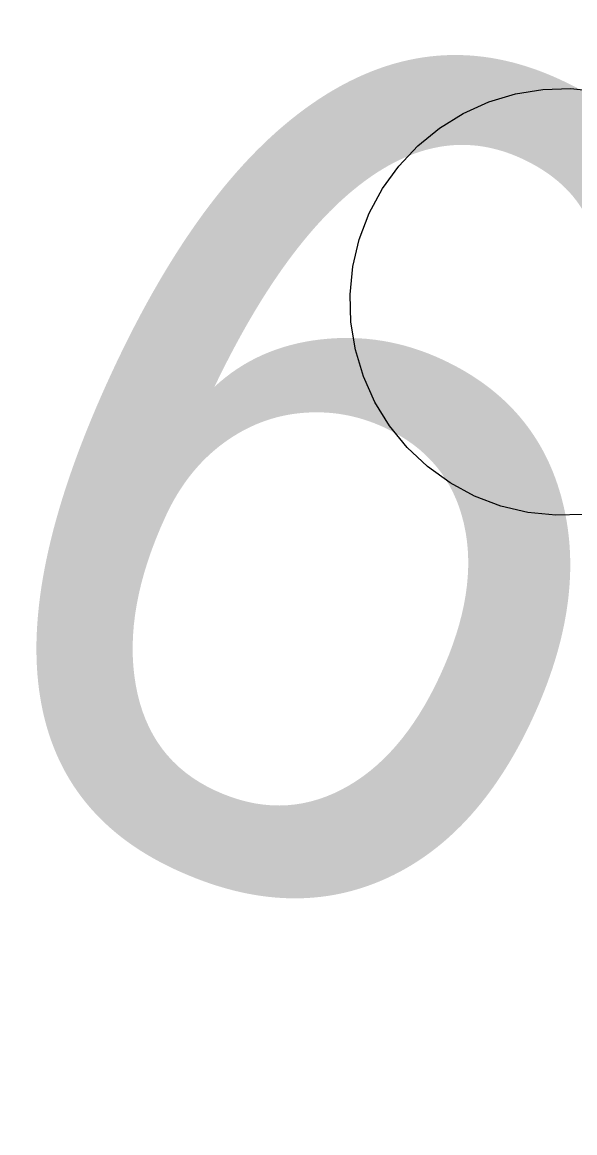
# Model space of a CAD drawing. Extents: x 6540402 to 6566579, y 5525343 to 5532423.
# Drawn here: x 6544521.449 to 6544522.097, y 5526323.194 to 5526324.495 of the extents above; entities that cross this region are included whole.
import ezdxf

# ---------------------------------------------------------------- set-up
doc = ezdxf.new("R2010")
doc.units = 0
doc.layers.add('IR_ps_geometria', color=7, linetype='Continuous')
doc.layers.add('TOR_PS_T-rozjazdy projektowane', color=7, linetype='Continuous')

msp = doc.modelspace()

# ---------------------------------------------------------------- linework, layer by layer
at = {"layer": 'IR_ps_geometria'}
msp.add_lwpolyline([(6544522.1071, 5526323.9181), (6544522.0744, 5526323.9171), (6544522.0418, 5526323.9204), (6544522.01, 5526323.9279), (6544521.9794, 5526323.9395), (6544521.9506, 5526323.955), (6544521.9241, 5526323.9741), (6544521.9003, 5526323.9966), (6544521.8796, 5526324.0219), (6544521.8624, 5526324.0497), (6544521.849, 5526324.0795), (6544521.8396, 5526324.1109), (6544521.8344, 5526324.1431), (6544521.8334, 5526324.1758), (6544521.8367, 5526324.2084), (6544521.8442, 5526324.2402), (6544521.8558, 5526324.2708), (6544521.8713, 5526324.2996), (6544521.8905, 5526324.3261), (6544521.9129, 5526324.3499), (6544521.9382, 5526324.3706), (6544521.966, 5526324.3878), (6544521.9959, 5526324.4012), (6544522.0272, 5526324.4106), (6544522.0595, 5526324.4158), (6544522.0922, 5526324.4168), (6544522.1247, 5526324.4135)], dxfattribs=at)
msp.add_lwpolyline([(6544522.1071, 5526323.9181), (6544522.0744, 5526323.9171), (6544522.0418, 5526323.9204), (6544522.01, 5526323.9279), (6544521.9794, 5526323.9395), (6544521.9506, 5526323.955), (6544521.9241, 5526323.9741), (6544521.9003, 5526323.9966), (6544521.8796, 5526324.0219), (6544521.8624, 5526324.0497), (6544521.849, 5526324.0795), (6544521.8396, 5526324.1109), (6544521.8344, 5526324.1431), (6544521.8334, 5526324.1758), (6544521.8367, 5526324.2084), (6544521.8442, 5526324.2402), (6544521.8558, 5526324.2708), (6544521.8713, 5526324.2996), (6544521.8905, 5526324.3261), (6544521.9129, 5526324.3499), (6544521.9382, 5526324.3706), (6544521.966, 5526324.3878), (6544521.9959, 5526324.4012), (6544522.0272, 5526324.4106), (6544522.0595, 5526324.4158), (6544522.0922, 5526324.4168), (6544522.1247, 5526324.4135)], dxfattribs=at)
msp.add_lwpolyline([(6544522.1071, 5526323.9181), (6544522.0744, 5526323.9171), (6544522.0418, 5526323.9204), (6544522.01, 5526323.9279), (6544521.9794, 5526323.9395), (6544521.9506, 5526323.955), (6544521.9241, 5526323.9741), (6544521.9003, 5526323.9966), (6544521.8796, 5526324.0219), (6544521.8624, 5526324.0497), (6544521.849, 5526324.0795), (6544521.8396, 5526324.1109), (6544521.8344, 5526324.1431), (6544521.8334, 5526324.1758), (6544521.8367, 5526324.2084), (6544521.8442, 5526324.2402), (6544521.8558, 5526324.2708), (6544521.8713, 5526324.2996), (6544521.8905, 5526324.3261), (6544521.9129, 5526324.3499), (6544521.9382, 5526324.3706), (6544521.966, 5526324.3878), (6544521.9959, 5526324.4012), (6544522.0272, 5526324.4106), (6544522.0595, 5526324.4158), (6544522.0922, 5526324.4168), (6544522.1247, 5526324.4135)], dxfattribs=at)
msp.add_lwpolyline([(6544522.1071, 5526323.9181), (6544522.0744, 5526323.9171), (6544522.0418, 5526323.9204), (6544522.01, 5526323.9279), (6544521.9794, 5526323.9395), (6544521.9506, 5526323.955), (6544521.9241, 5526323.9741), (6544521.9003, 5526323.9966), (6544521.8796, 5526324.0219), (6544521.8624, 5526324.0497), (6544521.849, 5526324.0795), (6544521.8396, 5526324.1109), (6544521.8344, 5526324.1431), (6544521.8334, 5526324.1758), (6544521.8367, 5526324.2084), (6544521.8442, 5526324.2402), (6544521.8558, 5526324.2708), (6544521.8713, 5526324.2996), (6544521.8905, 5526324.3261), (6544521.9129, 5526324.3499), (6544521.9382, 5526324.3706), (6544521.966, 5526324.3878), (6544521.9959, 5526324.4012), (6544522.0272, 5526324.4106), (6544522.0595, 5526324.4158), (6544522.0922, 5526324.4168), (6544522.1247, 5526324.4135)], dxfattribs=at)
msp.add_lwpolyline([(6544522.1071, 5526323.9181), (6544522.0744, 5526323.9171), (6544522.0418, 5526323.9204), (6544522.01, 5526323.9279), (6544521.9794, 5526323.9395), (6544521.9506, 5526323.955), (6544521.9241, 5526323.9741), (6544521.9003, 5526323.9966), (6544521.8796, 5526324.0219), (6544521.8624, 5526324.0497), (6544521.849, 5526324.0795), (6544521.8396, 5526324.1109), (6544521.8344, 5526324.1431), (6544521.8334, 5526324.1758), (6544521.8367, 5526324.2084), (6544521.8442, 5526324.2402), (6544521.8558, 5526324.2708), (6544521.8713, 5526324.2996), (6544521.8905, 5526324.3261), (6544521.9129, 5526324.3499), (6544521.9382, 5526324.3706), (6544521.966, 5526324.3878), (6544521.9959, 5526324.4012), (6544522.0272, 5526324.4106), (6544522.0595, 5526324.4158), (6544522.0922, 5526324.4168), (6544522.1247, 5526324.4135)], dxfattribs=at)
msp.add_lwpolyline([(6544522.1071, 5526323.9181), (6544522.0744, 5526323.9171), (6544522.0418, 5526323.9204), (6544522.01, 5526323.9279), (6544521.9794, 5526323.9395), (6544521.9506, 5526323.955), (6544521.9241, 5526323.9741), (6544521.9003, 5526323.9966), (6544521.8796, 5526324.0219), (6544521.8624, 5526324.0497), (6544521.849, 5526324.0795), (6544521.8396, 5526324.1109), (6544521.8344, 5526324.1431), (6544521.8334, 5526324.1758), (6544521.8367, 5526324.2084), (6544521.8442, 5526324.2402), (6544521.8558, 5526324.2708), (6544521.8713, 5526324.2996), (6544521.8905, 5526324.3261), (6544521.9129, 5526324.3499), (6544521.9382, 5526324.3706), (6544521.966, 5526324.3878), (6544521.9959, 5526324.4012), (6544522.0272, 5526324.4106), (6544522.0595, 5526324.4158), (6544522.0922, 5526324.4168), (6544522.1247, 5526324.4135)], dxfattribs=at)
msp.add_lwpolyline([(6544522.1071, 5526323.9181), (6544522.0744, 5526323.9171), (6544522.0418, 5526323.9204), (6544522.01, 5526323.9279), (6544521.9794, 5526323.9395), (6544521.9506, 5526323.955), (6544521.9241, 5526323.9741), (6544521.9003, 5526323.9966), (6544521.8796, 5526324.0219), (6544521.8624, 5526324.0497), (6544521.849, 5526324.0795), (6544521.8396, 5526324.1109), (6544521.8344, 5526324.1431), (6544521.8334, 5526324.1758), (6544521.8367, 5526324.2084), (6544521.8442, 5526324.2402), (6544521.8558, 5526324.2708), (6544521.8713, 5526324.2996), (6544521.8905, 5526324.3261), (6544521.9129, 5526324.3499), (6544521.9382, 5526324.3706), (6544521.966, 5526324.3878), (6544521.9959, 5526324.4012), (6544522.0272, 5526324.4106), (6544522.0595, 5526324.4158), (6544522.0922, 5526324.4168), (6544522.1247, 5526324.4135)], dxfattribs=at)
msp.add_lwpolyline([(6544522.1071, 5526323.9181), (6544522.0744, 5526323.9171), (6544522.0418, 5526323.9204), (6544522.01, 5526323.9279), (6544521.9794, 5526323.9395), (6544521.9506, 5526323.955), (6544521.9241, 5526323.9741), (6544521.9003, 5526323.9966), (6544521.8796, 5526324.0219), (6544521.8624, 5526324.0497), (6544521.849, 5526324.0795), (6544521.8396, 5526324.1109), (6544521.8344, 5526324.1431), (6544521.8334, 5526324.1758), (6544521.8367, 5526324.2084), (6544521.8442, 5526324.2402), (6544521.8558, 5526324.2708), (6544521.8713, 5526324.2996), (6544521.8905, 5526324.3261), (6544521.9129, 5526324.3499), (6544521.9382, 5526324.3706), (6544521.966, 5526324.3878), (6544521.9959, 5526324.4012), (6544522.0272, 5526324.4106), (6544522.0595, 5526324.4158), (6544522.0922, 5526324.4168), (6544522.1247, 5526324.4135)], dxfattribs=at)
msp.add_lwpolyline([(6544522.1071, 5526323.9181), (6544522.0744, 5526323.9171), (6544522.0418, 5526323.9204), (6544522.01, 5526323.9279), (6544521.9794, 5526323.9395), (6544521.9506, 5526323.955), (6544521.9241, 5526323.9741), (6544521.9003, 5526323.9966), (6544521.8796, 5526324.0219), (6544521.8624, 5526324.0497), (6544521.849, 5526324.0795), (6544521.8396, 5526324.1109), (6544521.8344, 5526324.1431), (6544521.8334, 5526324.1758), (6544521.8367, 5526324.2084), (6544521.8442, 5526324.2402), (6544521.8558, 5526324.2708), (6544521.8713, 5526324.2996), (6544521.8905, 5526324.3261), (6544521.9129, 5526324.3499), (6544521.9382, 5526324.3706), (6544521.966, 5526324.3878), (6544521.9959, 5526324.4012), (6544522.0272, 5526324.4106), (6544522.0595, 5526324.4158), (6544522.0922, 5526324.4168), (6544522.1247, 5526324.4135)], dxfattribs=at)
msp.add_lwpolyline([(6544522.1071, 5526323.9181), (6544522.0744, 5526323.9171), (6544522.0418, 5526323.9204), (6544522.01, 5526323.9279), (6544521.9794, 5526323.9395), (6544521.9506, 5526323.955), (6544521.9241, 5526323.9741), (6544521.9003, 5526323.9966), (6544521.8796, 5526324.0219), (6544521.8624, 5526324.0497), (6544521.849, 5526324.0795), (6544521.8396, 5526324.1109), (6544521.8344, 5526324.1431), (6544521.8334, 5526324.1758), (6544521.8367, 5526324.2084), (6544521.8442, 5526324.2402), (6544521.8558, 5526324.2708), (6544521.8713, 5526324.2996), (6544521.8905, 5526324.3261), (6544521.9129, 5526324.3499), (6544521.9382, 5526324.3706), (6544521.966, 5526324.3878), (6544521.9959, 5526324.4012), (6544522.0272, 5526324.4106), (6544522.0595, 5526324.4158), (6544522.0922, 5526324.4168), (6544522.1247, 5526324.4135)], dxfattribs=at)
msp.add_lwpolyline([(6544522.1071, 5526323.9181), (6544522.0744, 5526323.9171), (6544522.0418, 5526323.9204), (6544522.01, 5526323.9279), (6544521.9794, 5526323.9395), (6544521.9506, 5526323.955), (6544521.9241, 5526323.9741), (6544521.9003, 5526323.9966), (6544521.8796, 5526324.0219), (6544521.8624, 5526324.0497), (6544521.849, 5526324.0795), (6544521.8396, 5526324.1109), (6544521.8344, 5526324.1431), (6544521.8334, 5526324.1758), (6544521.8367, 5526324.2084), (6544521.8442, 5526324.2402), (6544521.8558, 5526324.2708), (6544521.8713, 5526324.2996), (6544521.8905, 5526324.3261), (6544521.9129, 5526324.3499), (6544521.9382, 5526324.3706), (6544521.966, 5526324.3878), (6544521.9959, 5526324.4012), (6544522.0272, 5526324.4106), (6544522.0595, 5526324.4158), (6544522.0922, 5526324.4168), (6544522.1247, 5526324.4135)], dxfattribs=at)
msp.add_lwpolyline([(6544522.1071, 5526323.9181), (6544522.0744, 5526323.9171), (6544522.0418, 5526323.9204), (6544522.01, 5526323.9279), (6544521.9794, 5526323.9395), (6544521.9506, 5526323.955), (6544521.9241, 5526323.9741), (6544521.9003, 5526323.9966), (6544521.8796, 5526324.0219), (6544521.8624, 5526324.0497), (6544521.849, 5526324.0795), (6544521.8396, 5526324.1109), (6544521.8344, 5526324.1431), (6544521.8334, 5526324.1758), (6544521.8367, 5526324.2084), (6544521.8442, 5526324.2402), (6544521.8558, 5526324.2708), (6544521.8713, 5526324.2996), (6544521.8905, 5526324.3261), (6544521.9129, 5526324.3499), (6544521.9382, 5526324.3706), (6544521.966, 5526324.3878), (6544521.9959, 5526324.4012), (6544522.0272, 5526324.4106), (6544522.0595, 5526324.4158), (6544522.0922, 5526324.4168), (6544522.1247, 5526324.4135)], dxfattribs=at)
msp.add_lwpolyline([(6544522.1071, 5526323.9181), (6544522.0744, 5526323.9171), (6544522.0418, 5526323.9204), (6544522.01, 5526323.9279), (6544521.9794, 5526323.9395), (6544521.9506, 5526323.955), (6544521.9241, 5526323.9741), (6544521.9003, 5526323.9966), (6544521.8796, 5526324.0219), (6544521.8624, 5526324.0497), (6544521.849, 5526324.0795), (6544521.8396, 5526324.1109), (6544521.8344, 5526324.1431), (6544521.8334, 5526324.1758), (6544521.8367, 5526324.2084), (6544521.8442, 5526324.2402), (6544521.8558, 5526324.2708), (6544521.8713, 5526324.2996), (6544521.8905, 5526324.3261), (6544521.9129, 5526324.3499), (6544521.9382, 5526324.3706), (6544521.966, 5526324.3878), (6544521.9959, 5526324.4012), (6544522.0272, 5526324.4106), (6544522.0595, 5526324.4158), (6544522.0922, 5526324.4168), (6544522.1247, 5526324.4135)], dxfattribs=at)
msp.add_lwpolyline([(6544522.1071, 5526323.9181), (6544522.0744, 5526323.9171), (6544522.0418, 5526323.9204), (6544522.01, 5526323.9279), (6544521.9794, 5526323.9395), (6544521.9506, 5526323.955), (6544521.9241, 5526323.9741), (6544521.9003, 5526323.9966), (6544521.8796, 5526324.0219), (6544521.8624, 5526324.0497), (6544521.849, 5526324.0795), (6544521.8396, 5526324.1109), (6544521.8344, 5526324.1431), (6544521.8334, 5526324.1758), (6544521.8367, 5526324.2084), (6544521.8442, 5526324.2402), (6544521.8558, 5526324.2708), (6544521.8713, 5526324.2996), (6544521.8905, 5526324.3261), (6544521.9129, 5526324.3499), (6544521.9382, 5526324.3706), (6544521.966, 5526324.3878), (6544521.9959, 5526324.4012), (6544522.0272, 5526324.4106), (6544522.0595, 5526324.4158), (6544522.0922, 5526324.4168), (6544522.1247, 5526324.4135)], dxfattribs=at)
msp.add_lwpolyline([(6544522.1071, 5526323.9181), (6544522.0744, 5526323.9171), (6544522.0418, 5526323.9204), (6544522.01, 5526323.9279), (6544521.9794, 5526323.9395), (6544521.9506, 5526323.955), (6544521.9241, 5526323.9741), (6544521.9003, 5526323.9966), (6544521.8796, 5526324.0219), (6544521.8624, 5526324.0497), (6544521.849, 5526324.0795), (6544521.8396, 5526324.1109), (6544521.8344, 5526324.1431), (6544521.8334, 5526324.1758), (6544521.8367, 5526324.2084), (6544521.8442, 5526324.2402), (6544521.8558, 5526324.2708), (6544521.8713, 5526324.2996), (6544521.8905, 5526324.3261), (6544521.9129, 5526324.3499), (6544521.9382, 5526324.3706), (6544521.966, 5526324.3878), (6544521.9959, 5526324.4012), (6544522.0272, 5526324.4106), (6544522.0595, 5526324.4158), (6544522.0922, 5526324.4168), (6544522.1247, 5526324.4135)], dxfattribs=at)
msp.add_lwpolyline([(6544522.1071, 5526323.9181), (6544522.0744, 5526323.9171), (6544522.0418, 5526323.9204), (6544522.01, 5526323.9279), (6544521.9794, 5526323.9395), (6544521.9506, 5526323.955), (6544521.9241, 5526323.9741), (6544521.9003, 5526323.9966), (6544521.8796, 5526324.0219), (6544521.8624, 5526324.0497), (6544521.849, 5526324.0795), (6544521.8396, 5526324.1109), (6544521.8344, 5526324.1431), (6544521.8334, 5526324.1758), (6544521.8367, 5526324.2084), (6544521.8442, 5526324.2402), (6544521.8558, 5526324.2708), (6544521.8713, 5526324.2996), (6544521.8905, 5526324.3261), (6544521.9129, 5526324.3499), (6544521.9382, 5526324.3706), (6544521.966, 5526324.3878), (6544521.9959, 5526324.4012), (6544522.0272, 5526324.4106), (6544522.0595, 5526324.4158), (6544522.0922, 5526324.4168), (6544522.1247, 5526324.4135)], dxfattribs=at)
msp.add_lwpolyline([(6544522.1071, 5526323.9181), (6544522.0744, 5526323.9171), (6544522.0418, 5526323.9204), (6544522.01, 5526323.9279), (6544521.9794, 5526323.9395), (6544521.9506, 5526323.955), (6544521.9241, 5526323.9741), (6544521.9003, 5526323.9966), (6544521.8796, 5526324.0219), (6544521.8624, 5526324.0497), (6544521.849, 5526324.0795), (6544521.8396, 5526324.1109), (6544521.8344, 5526324.1431), (6544521.8334, 5526324.1758), (6544521.8367, 5526324.2084), (6544521.8442, 5526324.2402), (6544521.8558, 5526324.2708), (6544521.8713, 5526324.2996), (6544521.8905, 5526324.3261), (6544521.9129, 5526324.3499), (6544521.9382, 5526324.3706), (6544521.966, 5526324.3878), (6544521.9959, 5526324.4012), (6544522.0272, 5526324.4106), (6544522.0595, 5526324.4158), (6544522.0922, 5526324.4168), (6544522.1247, 5526324.4135)], dxfattribs=at)
msp.add_lwpolyline([(6544522.1071, 5526323.9181), (6544522.0744, 5526323.9171), (6544522.0418, 5526323.9204), (6544522.01, 5526323.9279), (6544521.9794, 5526323.9395), (6544521.9506, 5526323.955), (6544521.9241, 5526323.9741), (6544521.9003, 5526323.9966), (6544521.8796, 5526324.0219), (6544521.8624, 5526324.0497), (6544521.849, 5526324.0795), (6544521.8396, 5526324.1109), (6544521.8344, 5526324.1431), (6544521.8334, 5526324.1758), (6544521.8367, 5526324.2084), (6544521.8442, 5526324.2402), (6544521.8558, 5526324.2708), (6544521.8713, 5526324.2996), (6544521.8905, 5526324.3261), (6544521.9129, 5526324.3499), (6544521.9382, 5526324.3706), (6544521.966, 5526324.3878), (6544521.9959, 5526324.4012), (6544522.0272, 5526324.4106), (6544522.0595, 5526324.4158), (6544522.0922, 5526324.4168), (6544522.1247, 5526324.4135)], dxfattribs=at)
msp.add_lwpolyline([(6544522.1071, 5526323.9181), (6544522.0744, 5526323.9171), (6544522.0418, 5526323.9204), (6544522.01, 5526323.9279), (6544521.9794, 5526323.9395), (6544521.9506, 5526323.955), (6544521.9241, 5526323.9741), (6544521.9003, 5526323.9966), (6544521.8796, 5526324.0219), (6544521.8624, 5526324.0497), (6544521.849, 5526324.0795), (6544521.8396, 5526324.1109), (6544521.8344, 5526324.1431), (6544521.8334, 5526324.1758), (6544521.8367, 5526324.2084), (6544521.8442, 5526324.2402), (6544521.8558, 5526324.2708), (6544521.8713, 5526324.2996), (6544521.8905, 5526324.3261), (6544521.9129, 5526324.3499), (6544521.9382, 5526324.3706), (6544521.966, 5526324.3878), (6544521.9959, 5526324.4012), (6544522.0272, 5526324.4106), (6544522.0595, 5526324.4158), (6544522.0922, 5526324.4168), (6544522.1247, 5526324.4135)], dxfattribs=at)
msp.add_lwpolyline([(6544522.1071, 5526323.9181), (6544522.0744, 5526323.9171), (6544522.0418, 5526323.9204), (6544522.01, 5526323.9279), (6544521.9794, 5526323.9395), (6544521.9506, 5526323.955), (6544521.9241, 5526323.9741), (6544521.9003, 5526323.9966), (6544521.8796, 5526324.0219), (6544521.8624, 5526324.0497), (6544521.849, 5526324.0795), (6544521.8396, 5526324.1109), (6544521.8344, 5526324.1431), (6544521.8334, 5526324.1758), (6544521.8367, 5526324.2084), (6544521.8442, 5526324.2402), (6544521.8558, 5526324.2708), (6544521.8713, 5526324.2996), (6544521.8905, 5526324.3261), (6544521.9129, 5526324.3499), (6544521.9382, 5526324.3706), (6544521.966, 5526324.3878), (6544521.9959, 5526324.4012), (6544522.0272, 5526324.4106), (6544522.0595, 5526324.4158), (6544522.0922, 5526324.4168), (6544522.1247, 5526324.4135)], dxfattribs=at)
msp.add_lwpolyline([(6544522.1071, 5526323.9181), (6544522.0744, 5526323.9171), (6544522.0418, 5526323.9204), (6544522.01, 5526323.9279), (6544521.9794, 5526323.9395), (6544521.9506, 5526323.955), (6544521.9241, 5526323.9741), (6544521.9003, 5526323.9966), (6544521.8796, 5526324.0219), (6544521.8624, 5526324.0497), (6544521.849, 5526324.0795), (6544521.8396, 5526324.1109), (6544521.8344, 5526324.1431), (6544521.8334, 5526324.1758), (6544521.8367, 5526324.2084), (6544521.8442, 5526324.2402), (6544521.8558, 5526324.2708), (6544521.8713, 5526324.2996), (6544521.8905, 5526324.3261), (6544521.9129, 5526324.3499), (6544521.9382, 5526324.3706), (6544521.966, 5526324.3878), (6544521.9959, 5526324.4012), (6544522.0272, 5526324.4106), (6544522.0595, 5526324.4158), (6544522.0922, 5526324.4168), (6544522.1247, 5526324.4135)], dxfattribs=at)
msp.add_lwpolyline([(6544522.1071, 5526323.9181), (6544522.0744, 5526323.9171), (6544522.0418, 5526323.9204), (6544522.01, 5526323.9279), (6544521.9794, 5526323.9395), (6544521.9506, 5526323.955), (6544521.9241, 5526323.9741), (6544521.9003, 5526323.9966), (6544521.8796, 5526324.0219), (6544521.8624, 5526324.0497), (6544521.849, 5526324.0795), (6544521.8396, 5526324.1109), (6544521.8344, 5526324.1431), (6544521.8334, 5526324.1758), (6544521.8367, 5526324.2084), (6544521.8442, 5526324.2402), (6544521.8558, 5526324.2708), (6544521.8713, 5526324.2996), (6544521.8905, 5526324.3261), (6544521.9129, 5526324.3499), (6544521.9382, 5526324.3706), (6544521.966, 5526324.3878), (6544521.9959, 5526324.4012), (6544522.0272, 5526324.4106), (6544522.0595, 5526324.4158), (6544522.0922, 5526324.4168), (6544522.1247, 5526324.4135)], dxfattribs=at)
msp.add_lwpolyline([(6544522.1071, 5526323.9181), (6544522.0744, 5526323.9171), (6544522.0418, 5526323.9204), (6544522.01, 5526323.9279), (6544521.9794, 5526323.9395), (6544521.9506, 5526323.955), (6544521.9241, 5526323.9741), (6544521.9003, 5526323.9966), (6544521.8796, 5526324.0219), (6544521.8624, 5526324.0497), (6544521.849, 5526324.0795), (6544521.8396, 5526324.1109), (6544521.8344, 5526324.1431), (6544521.8334, 5526324.1758), (6544521.8367, 5526324.2084), (6544521.8442, 5526324.2402), (6544521.8558, 5526324.2708), (6544521.8713, 5526324.2996), (6544521.8905, 5526324.3261), (6544521.9129, 5526324.3499), (6544521.9382, 5526324.3706), (6544521.966, 5526324.3878), (6544521.9959, 5526324.4012), (6544522.0272, 5526324.4106), (6544522.0595, 5526324.4158), (6544522.0922, 5526324.4168), (6544522.1247, 5526324.4135)], dxfattribs=at)
msp.add_lwpolyline([(6544522.1071, 5526323.9181), (6544522.0744, 5526323.9171), (6544522.0418, 5526323.9204), (6544522.01, 5526323.9279), (6544521.9794, 5526323.9395), (6544521.9506, 5526323.955), (6544521.9241, 5526323.9741), (6544521.9003, 5526323.9966), (6544521.8796, 5526324.0219), (6544521.8624, 5526324.0497), (6544521.849, 5526324.0795), (6544521.8396, 5526324.1109), (6544521.8344, 5526324.1431), (6544521.8334, 5526324.1758), (6544521.8367, 5526324.2084), (6544521.8442, 5526324.2402), (6544521.8558, 5526324.2708), (6544521.8713, 5526324.2996), (6544521.8905, 5526324.3261), (6544521.9129, 5526324.3499), (6544521.9382, 5526324.3706), (6544521.966, 5526324.3878), (6544521.9959, 5526324.4012), (6544522.0272, 5526324.4106), (6544522.0595, 5526324.4158), (6544522.0922, 5526324.4168), (6544522.1247, 5526324.4135)], dxfattribs=at)
msp.add_lwpolyline([(6544522.1071, 5526323.9181), (6544522.0744, 5526323.9171), (6544522.0418, 5526323.9204), (6544522.01, 5526323.9279), (6544521.9794, 5526323.9395), (6544521.9506, 5526323.955), (6544521.9241, 5526323.9741), (6544521.9003, 5526323.9966), (6544521.8796, 5526324.0219), (6544521.8624, 5526324.0497), (6544521.849, 5526324.0795), (6544521.8396, 5526324.1109), (6544521.8344, 5526324.1431), (6544521.8334, 5526324.1758), (6544521.8367, 5526324.2084), (6544521.8442, 5526324.2402), (6544521.8558, 5526324.2708), (6544521.8713, 5526324.2996), (6544521.8905, 5526324.3261), (6544521.9129, 5526324.3499), (6544521.9382, 5526324.3706), (6544521.966, 5526324.3878), (6544521.9959, 5526324.4012), (6544522.0272, 5526324.4106), (6544522.0595, 5526324.4158), (6544522.0922, 5526324.4168), (6544522.1247, 5526324.4135)], dxfattribs=at)
msp.add_lwpolyline([(6544522.1071, 5526323.9181), (6544522.0744, 5526323.9171), (6544522.0418, 5526323.9204), (6544522.01, 5526323.9279), (6544521.9794, 5526323.9395), (6544521.9506, 5526323.955), (6544521.9241, 5526323.9741), (6544521.9003, 5526323.9966), (6544521.8796, 5526324.0219), (6544521.8624, 5526324.0497), (6544521.849, 5526324.0795), (6544521.8396, 5526324.1109), (6544521.8344, 5526324.1431), (6544521.8334, 5526324.1758), (6544521.8367, 5526324.2084), (6544521.8442, 5526324.2402), (6544521.8558, 5526324.2708), (6544521.8713, 5526324.2996), (6544521.8905, 5526324.3261), (6544521.9129, 5526324.3499), (6544521.9382, 5526324.3706), (6544521.966, 5526324.3878), (6544521.9959, 5526324.4012), (6544522.0272, 5526324.4106), (6544522.0595, 5526324.4158), (6544522.0922, 5526324.4168), (6544522.1247, 5526324.4135)], dxfattribs=at)

# ---------------------------------------------------------------- texts
at = {"layer": 'TOR_PS_T-rozjazdy projektowane'}
msp.add_text('Rłs-60E1-380,291/380,291-1:9', height=1, rotation=155.1704, dxfattribs=at).set_placement((6544538.3119, 5526316.9012))

doc.saveas('drawing.dxf')
